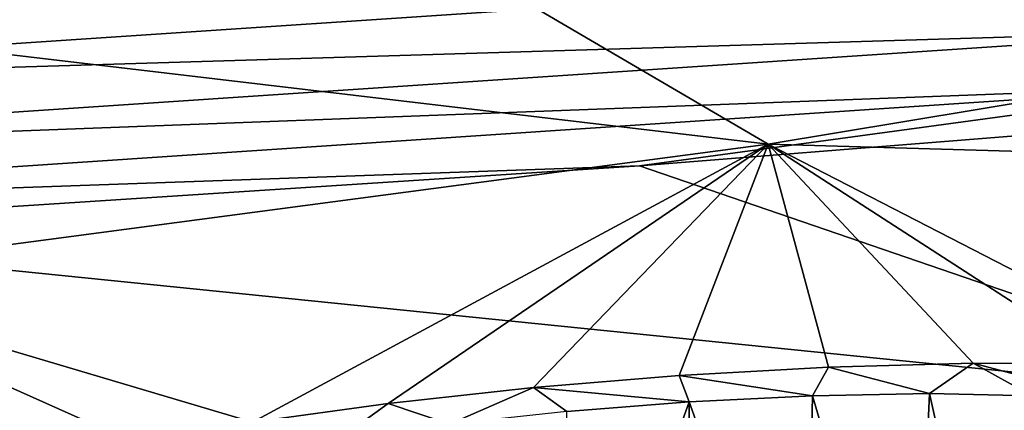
# Model space of a CAD drawing. Header units: metres. Extents: x -106 to 264, y -111 to 81.
# Tile 305 of 549: x 211.54 to 214.07, y -8.13 to -7.13. Entities that reach past the tile are written whole.
import ezdxf

# ---------------------------------------------------------------- set-up
doc = ezdxf.new("R2010")
doc.units = ezdxf.units.M
doc.layers.add('solid_20422013', color=7, linetype='CONTINUOUS')

msp = doc.modelspace()

# ---------------------------------------------------------------- linework, layer by layer
at = {"layer": 'solid_20422013'}
for points in [[(210.139679, -7.054006, 224.803238), (212.278549, -6.753331, 223.968079), (213.462021, -7.446157, 228.050476)], [(212.278549, -6.753331, 223.968079), (215.949814, -7.033501, 226.904251), (213.462021, -7.446157, 228.050476)], [(214.715836, -6.975586, 261.554504), (209.859924, -7.299495, 262.449524), (214.690414, -7.15305, 261.375916)], [(209.869659, -7.10121, 262.587616), (209.859924, -7.299495, 262.449524), (214.715836, -6.975586, 261.554504)], [(210.139679, -7.054006, 224.803238), (213.462021, -7.446157, 228.050476), (210.881989, -7.787714, 228.999222)], [(213.462021, -7.446157, 228.050476), (215.949814, -7.033501, 226.904251), (217.439346, -7.561436, 230.918777)], [(214.690414, -7.15305, 261.375916), (209.842865, -7.476814, 262.269012), (214.654892, -7.295123, 261.164581)], [(209.859924, -7.299495, 262.449524), (209.842865, -7.476814, 262.269012), (214.690414, -7.15305, 261.375916)], [(214.654892, -7.295123, 261.164581), (209.819016, -7.61844, 262.055023), (213.13147, -7.502315, 261.248962)], [(209.842865, -7.476814, 262.269012), (209.819016, -7.61844, 262.055023), (214.654892, -7.295123, 261.164581)], [(214.654892, -7.295123, 261.164581), (213.13147, -7.502315, 261.248962), (215.707581, -7.297054, 260.68515)], [(214.921158, -8.115821, 257.607544), (215.707581, -7.297054, 260.68515), (213.13147, -7.502315, 261.248962)], [(212.136902, -8.160308, 231.861526), (210.881989, -7.787714, 228.999222), (213.462021, -7.446157, 228.050476)], [(212.48558, -8.111905, 231.702881), (212.136902, -8.160308, 231.861526), (213.462021, -7.446157, 228.050476)], [(212.859085, -8.071263, 231.614166), (212.48558, -8.111905, 231.702881), (213.462021, -7.446157, 228.050476)], [(213.232773, -8.040579, 231.5979), (212.859085, -8.071263, 231.614166), (213.462021, -7.446157, 228.050476)], [(213.61618, -8.019174, 231.654861), (213.232773, -8.040579, 231.5979), (213.462021, -7.446157, 228.050476)], [(213.462021, -7.446157, 228.050476), (217.439346, -7.561436, 230.918777), (214.572693, -8.017612, 232.183838)], [(214.33316, -8.009207, 231.98494), (213.462021, -7.446157, 228.050476), (214.572693, -8.017612, 232.183838)], [(213.988174, -8.008232, 231.783051), (213.61618, -8.019174, 231.654861), (213.462021, -7.446157, 228.050476)], [(214.33316, -8.009207, 231.98494), (213.988174, -8.008232, 231.783051), (213.462021, -7.446157, 228.050476)], [(209.819016, -7.61844, 262.055023), (210.532623, -7.670794, 261.711426), (213.13147, -7.502315, 261.248962)], [(214.921158, -8.115821, 257.607544), (213.13147, -7.502315, 261.248962), (210.532623, -7.670794, 261.711426)], [(210.004913, -8.466411, 258.581543), (214.921158, -8.115821, 257.607544), (210.532623, -7.670794, 261.711426)], [(211.570145, -8.271444, 232.355621), (211.360352, -8.332237, 232.68309), (210.881989, -7.787714, 228.999222)], [(211.834076, -8.213036, 232.076965), (211.570145, -8.271444, 232.355621), (210.881989, -7.787714, 228.999222)], [(212.136902, -8.160308, 231.861526), (211.834076, -8.213036, 232.076965), (210.881989, -7.787714, 228.999222)], [(213.875717, -8.086659, 232.263687), (213.61618, -8.019174, 231.654861), (213.988174, -8.008232, 231.783051)], [(214.139984, -8.09247, 232.452728), (213.875717, -8.086659, 232.263687), (213.988174, -8.008232, 231.783051)], [(214.358871, -8.107095, 232.691956), (213.988174, -8.008232, 231.783051), (214.33316, -8.009207, 231.98494)], [(214.358871, -8.107095, 232.691956), (214.139984, -8.09247, 232.452728), (213.988174, -8.008232, 231.783051)], [(213.258713, -8.107925, 232.069946), (212.859085, -8.071263, 231.614166), (213.232773, -8.040579, 231.5979)], [(213.575089, -8.092045, 232.133041), (213.232773, -8.040579, 231.5979), (213.61618, -8.019174, 231.654861)], [(213.575089, -8.092045, 232.133041), (213.258713, -8.107925, 232.069946), (213.232773, -8.040579, 231.5979)], [(213.875717, -8.086659, 232.263687), (213.575089, -8.092045, 232.133041), (213.61618, -8.019174, 231.654861)], [(212.643097, -8.16514, 232.143661), (212.48558, -8.111905, 231.702881), (212.859085, -8.071263, 231.614166)], [(212.944077, -8.132462, 232.074768), (212.643097, -8.16514, 232.143661), (212.859085, -8.071263, 231.614166)], [(213.258713, -8.107925, 232.069946), (212.944077, -8.132462, 232.074768), (212.859085, -8.071263, 231.614166)], [(213.558029, -8.944153, 231.916199), (213.258713, -8.107925, 232.069946), (213.575089, -8.092045, 232.133041)], [(213.835876, -8.975561, 232.024109), (213.558029, -8.944153, 231.916199), (213.575089, -8.092045, 232.133041)], [(213.835876, -8.975561, 232.024109), (213.575089, -8.092045, 232.133041), (213.875717, -8.086659, 232.263687)], [(214.084305, -9.024325, 232.18454), (213.835876, -8.975561, 232.024109), (213.875717, -8.086659, 232.263687)], [(214.084305, -9.024325, 232.18454), (213.875717, -8.086659, 232.263687), (214.139984, -8.09247, 232.452728)], [(214.040802, -8.775756, 253.930878), (214.921158, -8.115821, 257.607544), (210.004913, -8.466411, 258.581543)], [(212.358261, -8.204507, 232.276901), (212.136902, -8.160308, 231.861526), (212.48558, -8.111905, 231.702881)], [(212.358261, -8.204507, 232.276901), (212.48558, -8.111905, 231.702881), (212.643097, -8.16514, 232.143661)], [(212.963379, -8.938075, 231.874344), (212.944077, -8.132462, 232.074768), (213.258713, -8.107925, 232.069946)], [(213.262894, -8.931473, 231.86554), (212.963379, -8.938075, 231.874344), (213.258713, -8.107925, 232.069946)], [(213.558029, -8.944153, 231.916199), (213.262894, -8.931473, 231.86554), (213.258713, -8.107925, 232.069946)], [(214.040802, -8.775756, 253.930878), (218.571487, -8.318836, 252.661591), (214.921158, -8.115821, 257.607544)]]:
    msp.add_3dface(points, dxfattribs=at)

doc.saveas('drawing.dxf')
